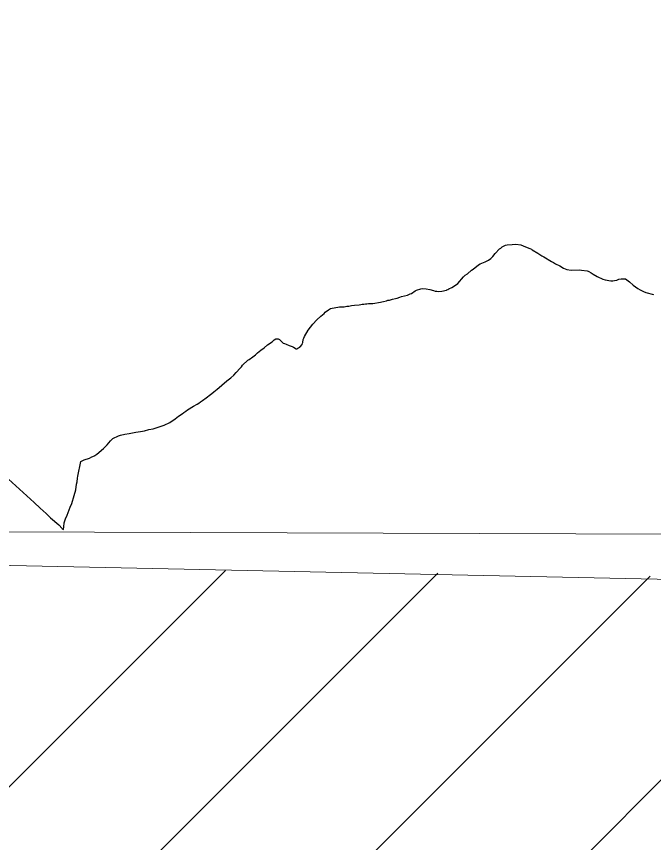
# Model space of a CAD drawing. Extents: x 553962 to 842807, y 8883888 to 9032388.
# Drawn here: x 638482 to 644763, y 8946538 to 8954686 of the extents above; entities that cross this region are included whole.
import ezdxf

# ---------------------------------------------------------------- set-up
doc = ezdxf.new("R2010")
doc.units = 0
doc.header["$LTSCALE"] = 160
doc.linetypes.add('LONG_DASH_SHORT_DASH', pattern=[9.9, 6, -1.2, 1.5, -1.2])
for name, color, linetype, lineweight in [('15', 7, 'Continuous', 25), ('2', 7, 'Continuous', 13), ('27', 7, 'Continuous', 90), ('30', 7, 'Continuous', 13), ('34', 7, 'LONG_DASH_SHORT_DASH', 60)]:
    doc.layers.add(name, color=color, linetype=linetype, lineweight=lineweight)

msp = doc.modelspace()

# ---------------------------------------------------------------- linework, layer by layer
at = {"layer": '15'}
for points in [[(642470.5, 8951998.4), (642488.5, 8952001.9), (642522.6, 8951999.2), (642556.7, 8951992.9), (642592.3, 8951983), (642609.4, 8951976.9), (642626.5, 8951976.6), (642642.7, 8951974.7), (642676.8, 8951977.7), (642721, 8951987.2), (642724.8, 8951990.9), (642735.1, 8951994.5), (642743.5, 8952000), (642776.2, 8952012.3), (642776.2, 8952012.3), (642820.9, 8952041.1), (642834.6, 8952053), (642890.7, 8952119.2), (642906.7, 8952133.2), (642928.9, 8952148.8), (642967.9, 8952182.8), (642985, 8952193.5), (643037.1, 8952235.1), (643053.7, 8952245), (643102.2, 8952265.8), (643135, 8952282.2), (643159.6, 8952300.8), (643178.3, 8952317.8), (643202.9, 8952349.8), (643246, 8952395.7), (643257.2, 8952401.9), (643271.1, 8952413.3), (643302.7, 8952429.5), (643320.6, 8952432.8), (643369.3, 8952438.9), (643405.8, 8952441), (643454.6, 8952432.6), (643499.9, 8952415)], [(643499.9, 8952415), (643545.2, 8952397.3), (643559.2, 8952390.7), (643566.2, 8952384), (643622.9, 8952353.1), (643662.1, 8952326.2), (643681.9, 8952316.1), (643757.2, 8952271.2), (643777.1, 8952261.1), (643797.8, 8952247.5), (643838.2, 8952227.2), (643875.4, 8952204.5), (643892.2, 8952196.2), (643909.7, 8952190.3), (643950.5, 8952184.5), (644032, 8952186.5), (644053.2, 8952185.5), (644110.7, 8952177), (644118, 8952173), (644124.4, 8952171.9), (644149.9, 8952156.7), (644169.2, 8952143), (644206.8, 8952123.1), (644263.5, 8952096.7), (644288, 8952088.8), (644341, 8952079.2), (644360.9, 8952079), (644380.1, 8952081.2), (644401.4, 8952086.5), (644422.7, 8952094.8), (644444, 8952099.1), (644465.3, 8952100.1), (644485.8, 8952097), (644525.6, 8952067.7), (644562.3, 8952035.3), (644585, 8952018.8), (644610.2, 8952003.3), (644630.2, 8951989.1), (644666.2, 8951972.1), (644686.9, 8951965), (644764.8, 8951944.4)], [(640395.6, 8950959.1), (640439.6, 8950994.5), (640445, 8950997), (640447, 8951000.5), (640457.8, 8951007.8), (640555.3, 8951093.5), (640594.1, 8951120.7), (640626.7, 8951148.9), (640649.6, 8951173.9), (640686.4, 8951218.1), (640699.1, 8951231), (640711, 8951247), (640763.7, 8951297.4), (640775.4, 8951302.8), (640813.7, 8951328.4), (640837.7, 8951348), (640857.9, 8951367.2), (640891.5, 8951395.5), (640923.9, 8951418.5), (640957.6, 8951446.5), (641002, 8951475.6), (641024.2, 8951496.1), (641040.4, 8951506.2), (641048.4, 8951506.8), (641063.8, 8951505.7), (641076.1, 8951500.8), (641103, 8951472.9), (641113.2, 8951465), (641125.4, 8951459), (641140.6, 8951455), (641169.7, 8951440.6), (641200.2, 8951430.5), (641213.3, 8951424.4), (641238.7, 8951409.4), (641250.3, 8951409.1), (641257, 8951415.1), (641263.6, 8951416.6), (641271.5, 8951423.5), (641278.8, 8951426.2), (641300.2, 8951451.3), (641301.2, 8951463.4), (641305.1, 8951471.8), (641310.1, 8951499.8), (641314, 8951513.2), (641320.4, 8951528.1), (641359.3, 8951592.4), (641405.6, 8951650.4), (641442.9, 8951693.2), (641484.3, 8951731.3), (641515.2, 8951757.2), (641526.5, 8951768.3), (641559, 8951794.4), (641579.3, 8951807.2), (641667.6, 8951821), (641713.1, 8951823.5), (641738.9, 8951828.1), (641757.8, 8951829.8), (641786.9, 8951836), (641814.4, 8951840), (641860.7, 8951842.5), (641877.2, 8951846.8), (641891.3, 8951848.7), (641906.2, 8951849), (641921.9, 8951853), (641936.1, 8951853.2), (641951.8, 8951855.2), (641995, 8951856.3), (642070.3, 8951868.1), (642085.2, 8951872.2), (642100.9, 8951874.6), (642130, 8951881.9), (642144.9, 8951887.1), (642160.5, 8951889.6), (642189.7, 8951897.8), (642218.7, 8951904.1), (642234.4, 8951909.5), (642263.5, 8951916.8), (642278.1, 8951923.3), (642336.6, 8951938.4), (642365, 8951949.3), (642376.5, 8951955.1), (642413.4, 8951978.7), (642427.4, 8951986.2), (642470.5, 8951998.4)], [(639116.2, 8950297.4), (639149.8, 8950312.8), (639201.4, 8950330), (639225.8, 8950341.2), (639251, 8950352), (639254.3, 8950354.5), (639265.5, 8950361.8), (639275.1, 8950369.6), (639340.1, 8950423.9), (639377.5, 8950461.2), (639409.6, 8950499.5), (639433.2, 8950522.9), (639488.6, 8950549.3), (639509.1, 8950557.4), (639550.9, 8950566.9), (639593.5, 8950572.4), (639658.3, 8950586.3), (639703.6, 8950591.1), (639744.3, 8950599.4), (639786.9, 8950612), (639828.7, 8950619.4), (639850, 8950624.7), (639890, 8950637.6), (639937.9, 8950655.7), (639994.2, 8950681.9), (640048.1, 8950716.4), (640078.5, 8950742.4), (640115.7, 8950767), (640133.5, 8950781.2), (640151.5, 8950793.1), (640167.6, 8950806.8), (640226.6, 8950841.8), (640263.4, 8950861.3), (640263.4, 8950861.3), (640280.4, 8950873), (640297.6, 8950886.7), (640316.3, 8950898), (640351.7, 8950923.7), (640395.6, 8950959.1)], [(638404.6, 8950123.8), (638657.4, 8949892.2), (638716.1, 8949835.5), (638775.8, 8949782.1), (638818.1, 8949741), (638898.3, 8949671.3), (638932.1, 8949635.9), (638944.8, 8949626.3), (638949.6, 8949652.2), (638952.9, 8949690.6), (638957.5, 8949711.3), (638963.7, 8949729.7), (638981, 8949766.6), (639010.6, 8949844.8), (639027.5, 8949883.2), (639052, 8949959.9), (639066.5, 8950015.8), (639075.2, 8950073.3), (639081, 8950095.8), (639085, 8950131.7), (639085.5, 8950153.3), (639116.2, 8950297.4)]]:
    msp.add_lwpolyline(points, dxfattribs=at)
at = {"layer": '2'}
msp.add_line((565315.3, 8949866.8), (791497.7, 8949052.2), dxfattribs=at)
at = {"layer": '27'}
msp.add_spline([(637260.6, 8972975.8), (641524.5, 8971056.2), (652526.1, 8965412.7), (653164.3, 8965062.8), (670790.5, 8953770.1), (686194, 8943929.9), (696283.3, 8937647.1)], degree=3, dxfattribs=at)
at = {"layer": '30'}
for p, q in [((630412.3, 8939091.4), (640542.6, 8949221.8)), ((631302, 8937859.8), (642636.1, 8949193.9)), ((632583, 8937019.5), (644729.6, 8949166.1)), ((633027.9, 8935343.1), (646789.3, 8949104.5))]:
    msp.add_line(p, q, dxfattribs=at)
at = {"layer": '34', "linetype": 'Continuous', "lineweight": 13}
msp.add_lwpolyline([(621765.9, 8956286.7), (632981.1, 8949386.2), (646509.8, 8949098.4)], dxfattribs=at)

doc.saveas('drawing.dxf')
